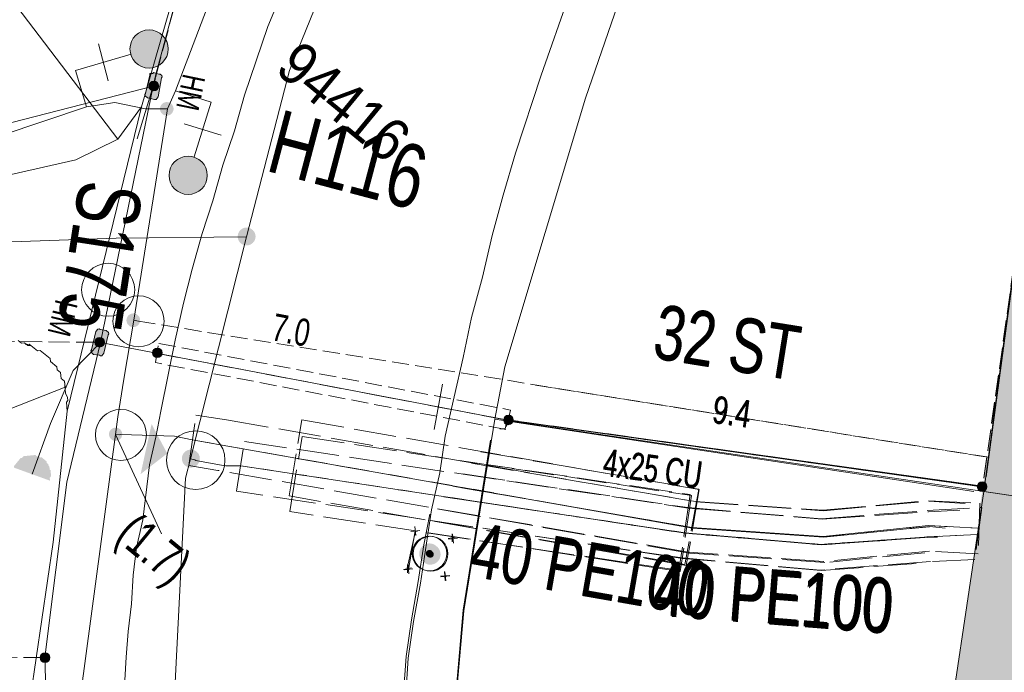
# Model space of a CAD drawing. Header units: metres. Extents: x -740 to 758, y -633 to 854.
# Tile 545 of 656: x 141 to 161, y -347 to -335. Entities that reach past the tile are written whole.
import ezdxf

# ---------------------------------------------------------------- set-up
doc = ezdxf.new("R2010")
doc.units = ezdxf.units.M
doc.header["$MEASUREMENT"] = 0
for name, pattern in [('208_208_208_416', [1.04, 0.208, -0.208, 0.208, -0.416]), ('333_125', [0.4576, 0.3328, -0.1248]), ('333_333', [0.6656, 0.3328, -0.3328]), ('416_125', [0.5408, 0.416, -0.1248]), ('416_416', [0.832, 0.416, -0.416]), ('832_208', [1.04, 0.832, -0.208])]:
    doc.linetypes.add(name, pattern=pattern)
for name, color, linetype in [('Gas.LOVION', 7, 'Continuous'), ('Grundkarte.LOVION', 7, 'Continuous'), ('Grundkarte_Text.LOVION', 7, 'Continuous'), ('Strom.LOVION', 7, 'Continuous'), ('StromBemass.LOVION', 7, 'Continuous'), ('Wasser.LOVION', 7, 'Continuous')]:
    doc.layers.add(name, color=color, linetype=linetype)
doc.styles.add('ERSTELLTER_STIL_1', font='arial.ttf')

msp = doc.modelspace()

# ---------------------------------------------------------------- hatches: boundary and pattern name
at = {"layer": 'Gas.LOVION', "linetype": 'Continuous', "lineweight": 13}
for points in [[(145.959, -338.874), (145.972, -338.857), (145.982, -338.837), (145.991, -338.817), (145.996, -338.796), (145.999, -338.774), (145.999, -338.752), (145.996, -338.73), (145.99, -338.709), (145.982, -338.689), (145.971, -338.669), (145.958, -338.652), (145.943, -338.636), (145.926, -338.622), (145.908, -338.61), (145.888, -338.601), (145.867, -338.594), (145.846, -338.59), (145.824, -338.589), (145.802, -338.59), (145.78, -338.594), (145.759, -338.601), (145.74, -338.611), (145.721, -338.622), (145.704, -338.636), (145.689, -338.653), (145.676, -338.67), (145.666, -338.69), (145.658, -338.71), (145.653, -338.731), (145.65, -338.753), (145.65, -338.775), (145.653, -338.797), (145.658, -338.818), (145.666, -338.838), (145.677, -338.858), (145.69, -338.875), (145.705, -338.891), (145.722, -338.905), (145.741, -338.917), (145.76, -338.926), (145.781, -338.933), (145.803, -338.937), (145.825, -338.938), (145.847, -338.937), (145.868, -338.932), (145.889, -338.926), (145.909, -338.916), (145.927, -338.904), (145.944, -338.89)], [(143.746, -343.421), (144.268, -343.015), (143.961, -342.439)], [(144.867, -343.228), (144.88, -343.21), (144.891, -343.19), (144.899, -343.17), (144.904, -343.148), (144.907, -343.127), (144.907, -343.104), (144.904, -343.083), (144.899, -343.061), (144.89, -343.041), (144.88, -343.021), (144.867, -343.003), (144.851, -342.987), (144.834, -342.973), (144.816, -342.962), (144.796, -342.952), (144.775, -342.945), (144.753, -342.941), (144.731, -342.94), (144.709, -342.942), (144.687, -342.946), (144.666, -342.953), (144.646, -342.962), (144.628, -342.974), (144.611, -342.988), (144.595, -343.004), (144.583, -343.022), (144.572, -343.042), (144.564, -343.062), (144.558, -343.084), (144.556, -343.106), (144.556, -343.128), (144.559, -343.15), (144.564, -343.171), (144.572, -343.191), (144.583, -343.211), (144.596, -343.229), (144.611, -343.245), (144.628, -343.259), (144.647, -343.27), (144.667, -343.28), (144.688, -343.287), (144.71, -343.291), (144.732, -343.292), (144.754, -343.291), (144.776, -343.286), (144.797, -343.279), (144.817, -343.27), (144.835, -343.258), (144.852, -343.244)], [(144.867, -343.228), (144.88, -343.21), (144.891, -343.19), (144.899, -343.17), (144.904, -343.148), (144.907, -343.127), (144.907, -343.104), (144.904, -343.083), (144.899, -343.061), (144.89, -343.041), (144.88, -343.021), (144.867, -343.003), (144.851, -342.987), (144.834, -342.973), (144.816, -342.962), (144.796, -342.952), (144.775, -342.945), (144.753, -342.941), (144.731, -342.94), (144.709, -342.942), (144.687, -342.946), (144.666, -342.953), (144.646, -342.962), (144.628, -342.974), (144.611, -342.988), (144.595, -343.004), (144.583, -343.022), (144.572, -343.042), (144.564, -343.062), (144.558, -343.084), (144.556, -343.106), (144.556, -343.128), (144.559, -343.15), (144.564, -343.171), (144.572, -343.191), (144.583, -343.211), (144.596, -343.229), (144.611, -343.245), (144.628, -343.259), (144.647, -343.27), (144.667, -343.28), (144.688, -343.287), (144.71, -343.291), (144.732, -343.292), (144.754, -343.291), (144.776, -343.286), (144.797, -343.279), (144.817, -343.27), (144.835, -343.258), (144.852, -343.244)], [(160.219, -344.225), (160.099, -344.961), (160.462, -345.044), (160.595, -344.292)]]:
    msp.add_hatch(color=7, dxfattribs=at).paths.add_polyline_path(points)
at = {"layer": 'Grundkarte.LOVION', "linetype": 'Continuous', "lineweight": 18}
for points in [[(161.078, -337.742), (160.277, -343.761), (168.675, -345.009), (169.534, -338.984)], [(161.088, -337.75), (160.317, -343.471), (164.57, -338.296)], [(169.01, -351.153), (170.359, -351.347), (171.186, -350.734), (171.976, -345.514), (169.907, -345.214), (168.675, -345.009), (160.277, -343.761), (159.365, -349.85), (167.763, -351.098), (168.989, -351.244)]]:
    msp.add_hatch(color=9, dxfattribs=at).paths.add_polyline_path(points)
at = {"layer": 'Strom.LOVION', "linetype": 'Continuous', "lineweight": 13}
for points in [[(143.927, -335.601), (143.845, -335.963), (143.832, -335.979), (143.834, -336.009), (143.883, -336.048), (144.019, -336.079), (144.048, -336.076), (144.088, -336.028), (144.154, -335.652), (144.167, -335.636), (144.165, -335.607), (144.132, -335.58), (144.103, -335.583), (143.996, -335.549), (143.983, -335.566), (143.925, -335.571)], [(142.867, -340.625), (142.784, -340.988), (142.771, -341.004), (142.774, -341.033), (142.822, -341.073), (142.942, -341.091), (142.958, -341.104), (142.987, -341.101), (143.027, -341.053), (143.11, -340.69), (143.123, -340.674), (143.12, -340.645), (143.072, -340.605), (142.952, -340.587), (142.936, -340.574), (142.907, -340.577)], [(141.266, -343.294), (141.971, -343.55), (141.965, -343.492), (141.992, -343.46), (141.98, -343.342), (141.964, -343.329), (141.958, -343.271), (141.942, -343.257), (141.939, -343.228), (141.907, -343.202), (141.904, -343.173), (141.808, -343.093), (141.779, -343.096), (141.746, -343.07), (141.717, -343.073), (141.685, -343.046), (141.451, -343.069), (141.424, -343.101), (141.395, -343.104), (141.263, -343.265)], [(160.334, -343.135), (160.184, -344.169), (160.395, -344.208), (160.545, -343.173)]]:
    msp.add_hatch(color=7, dxfattribs=at).paths.add_polyline_path(points)
at = {"layer": 'Strom.LOVION', "linetype": 'Continuous', "lineweight": 18}
for points in [[(149.562, -345.107), (149.577, -345.086), (149.589, -345.064), (149.598, -345.041), (149.604, -345.016), (149.607, -344.991), (149.607, -344.966), (149.604, -344.941), (149.598, -344.917), (149.588, -344.894), (149.576, -344.872), (149.561, -344.851), (149.544, -344.833), (149.525, -344.817), (149.503, -344.804), (149.48, -344.793), (149.457, -344.785), (149.432, -344.781), (149.407, -344.779), (149.382, -344.781), (149.357, -344.786), (149.333, -344.793), (149.31, -344.804), (149.289, -344.818), (149.27, -344.834), (149.253, -344.852), (149.238, -344.873), (149.226, -344.895), (149.217, -344.918), (149.21, -344.943), (149.207, -344.968), (149.207, -344.993), (149.211, -345.018), (149.217, -345.042), (149.226, -345.065), (149.239, -345.087), (149.253, -345.108), (149.271, -345.126), (149.29, -345.142), (149.311, -345.155), (149.334, -345.166), (149.358, -345.174), (149.383, -345.178), (149.408, -345.18), (149.433, -345.178), (149.458, -345.173), (149.482, -345.166), (149.504, -345.155), (149.526, -345.141), (149.545, -345.125)], [(149.562, -345.107), (149.577, -345.086), (149.589, -345.064), (149.598, -345.041), (149.604, -345.016), (149.607, -344.991), (149.607, -344.966), (149.604, -344.941), (149.598, -344.917), (149.588, -344.894), (149.576, -344.872), (149.561, -344.851), (149.544, -344.833), (149.525, -344.817), (149.503, -344.804), (149.48, -344.793), (149.457, -344.785), (149.432, -344.781), (149.407, -344.779), (149.382, -344.781), (149.357, -344.786), (149.333, -344.793), (149.31, -344.804), (149.289, -344.818), (149.27, -344.834), (149.253, -344.852), (149.238, -344.873), (149.226, -344.895), (149.217, -344.918), (149.21, -344.943), (149.207, -344.968), (149.207, -344.993), (149.211, -345.018), (149.217, -345.042), (149.226, -345.065), (149.239, -345.087), (149.253, -345.108), (149.271, -345.126), (149.29, -345.142), (149.311, -345.155), (149.334, -345.166), (149.358, -345.174), (149.383, -345.178), (149.408, -345.18), (149.433, -345.178), (149.458, -345.173), (149.482, -345.166), (149.504, -345.155), (149.526, -345.141), (149.545, -345.125)], [(149.58, -345.123), (149.595, -345.102), (149.607, -345.08), (149.616, -345.056), (149.622, -345.032), (149.625, -345.007), (149.625, -344.982), (149.622, -344.957), (149.615, -344.932), (149.606, -344.909), (149.594, -344.887), (149.579, -344.866), (149.562, -344.848), (149.542, -344.832), (149.521, -344.819), (149.498, -344.808), (149.474, -344.8), (149.449, -344.796), (149.424, -344.794), (149.399, -344.796), (149.374, -344.801), (149.35, -344.808), (149.327, -344.819), (149.306, -344.833), (149.287, -344.849), (149.269, -344.867), (149.255, -344.888), (149.243, -344.91), (149.233, -344.933), (149.227, -344.958), (149.224, -344.983), (149.224, -345.008), (149.227, -345.033), (149.234, -345.058), (149.243, -345.081), (149.255, -345.103), (149.27, -345.124), (149.288, -345.142), (149.307, -345.158), (149.328, -345.171), (149.351, -345.182), (149.375, -345.19), (149.4, -345.194), (149.425, -345.196), (149.45, -345.194), (149.475, -345.189), (149.499, -345.181), (149.522, -345.171), (149.543, -345.157), (149.563, -345.141)], [(149.58, -345.123), (149.595, -345.102), (149.607, -345.08), (149.616, -345.056), (149.622, -345.032), (149.625, -345.007), (149.625, -344.982), (149.622, -344.957), (149.615, -344.932), (149.606, -344.909), (149.594, -344.887), (149.579, -344.866), (149.562, -344.848), (149.542, -344.832), (149.521, -344.819), (149.498, -344.808), (149.474, -344.8), (149.449, -344.796), (149.424, -344.794), (149.399, -344.796), (149.374, -344.801), (149.35, -344.808), (149.327, -344.819), (149.306, -344.833), (149.287, -344.849), (149.269, -344.867), (149.255, -344.888), (149.243, -344.91), (149.233, -344.933), (149.227, -344.958), (149.224, -344.983), (149.224, -345.008), (149.227, -345.033), (149.234, -345.058), (149.243, -345.081), (149.255, -345.103), (149.27, -345.124), (149.288, -345.142), (149.307, -345.158), (149.328, -345.171), (149.351, -345.182), (149.375, -345.19), (149.4, -345.194), (149.425, -345.196), (149.45, -345.194), (149.475, -345.189), (149.499, -345.181), (149.522, -345.171), (149.543, -345.157), (149.563, -345.141)], [(149.463, -345.023), (149.468, -345.016), (149.473, -345.008), (149.476, -345), (149.478, -344.991), (149.479, -344.982), (149.479, -344.973), (149.478, -344.965), (149.476, -344.956), (149.473, -344.948), (149.468, -344.94), (149.463, -344.933), (149.457, -344.926), (149.45, -344.92), (149.442, -344.916), (149.434, -344.912), (149.426, -344.909), (149.417, -344.907), (149.408, -344.907), (149.399, -344.907), (149.39, -344.909), (149.382, -344.912), (149.374, -344.916), (149.366, -344.921), (149.359, -344.926), (149.353, -344.933), (149.348, -344.94), (149.344, -344.948), (149.34, -344.956), (149.338, -344.965), (149.337, -344.974), (149.337, -344.983), (149.338, -344.992), (149.341, -345), (149.344, -345.009), (149.348, -345.016), (149.353, -345.024), (149.36, -345.03), (149.367, -345.036), (149.374, -345.041), (149.382, -345.044), (149.391, -345.047), (149.4, -345.049), (149.408, -345.049), (149.417, -345.049), (149.426, -345.047), (149.435, -345.044), (149.443, -345.04), (149.45, -345.036), (149.457, -345.03)], [(149.463, -345.023), (149.468, -345.016), (149.473, -345.008), (149.476, -345), (149.478, -344.991), (149.479, -344.982), (149.479, -344.973), (149.478, -344.965), (149.476, -344.956), (149.473, -344.948), (149.468, -344.94), (149.463, -344.933), (149.457, -344.926), (149.45, -344.92), (149.442, -344.916), (149.434, -344.912), (149.426, -344.909), (149.417, -344.907), (149.408, -344.907), (149.399, -344.907), (149.39, -344.909), (149.382, -344.912), (149.374, -344.916), (149.366, -344.921), (149.359, -344.926), (149.353, -344.933), (149.348, -344.94), (149.344, -344.948), (149.34, -344.956), (149.338, -344.965), (149.337, -344.974), (149.337, -344.983), (149.338, -344.992), (149.341, -345), (149.344, -345.009), (149.348, -345.016), (149.353, -345.024), (149.36, -345.03), (149.367, -345.036), (149.374, -345.041), (149.382, -345.044), (149.391, -345.047), (149.4, -345.049), (149.408, -345.049), (149.417, -345.049), (149.426, -345.047), (149.435, -345.044), (149.443, -345.04), (149.45, -345.036), (149.457, -345.03)], [(149.477, -345.034), (149.482, -345.028), (149.486, -345.02), (149.489, -345.012), (149.491, -345.004), (149.492, -344.996), (149.492, -344.988), (149.491, -344.979), (149.489, -344.971), (149.485, -344.963), (149.481, -344.956), (149.476, -344.949), (149.471, -344.943), (149.464, -344.938), (149.457, -344.933), (149.45, -344.93), (149.442, -344.927), (149.433, -344.926), (149.425, -344.925), (149.416, -344.926), (149.408, -344.927), (149.4, -344.93), (149.393, -344.934), (149.386, -344.938), (149.379, -344.943), (149.373, -344.95), (149.369, -344.956), (149.365, -344.964), (149.361, -344.972), (149.359, -344.98), (149.358, -344.988), (149.358, -344.996), (149.359, -345.005), (149.362, -345.013), (149.365, -345.021), (149.369, -345.028), (149.374, -345.035), (149.379, -345.041), (149.386, -345.046), (149.393, -345.051), (149.401, -345.054), (149.409, -345.057), (149.417, -345.058), (149.425, -345.059), (149.434, -345.058), (149.442, -345.057), (149.45, -345.054), (149.457, -345.051), (149.465, -345.046), (149.471, -345.041)], [(149.477, -345.034), (149.482, -345.028), (149.486, -345.02), (149.489, -345.012), (149.491, -345.004), (149.492, -344.996), (149.492, -344.988), (149.491, -344.979), (149.489, -344.971), (149.485, -344.963), (149.481, -344.956), (149.476, -344.949), (149.471, -344.943), (149.464, -344.938), (149.457, -344.933), (149.45, -344.93), (149.442, -344.927), (149.433, -344.926), (149.425, -344.925), (149.416, -344.926), (149.408, -344.927), (149.4, -344.93), (149.393, -344.934), (149.386, -344.938), (149.379, -344.943), (149.373, -344.95), (149.369, -344.956), (149.365, -344.964), (149.361, -344.972), (149.359, -344.98), (149.358, -344.988), (149.358, -344.996), (149.359, -345.005), (149.362, -345.013), (149.365, -345.021), (149.369, -345.028), (149.374, -345.035), (149.379, -345.041), (149.386, -345.046), (149.393, -345.051), (149.401, -345.054), (149.409, -345.057), (149.417, -345.058), (149.425, -345.059), (149.434, -345.058), (149.442, -345.057), (149.45, -345.054), (149.457, -345.051), (149.465, -345.046), (149.471, -345.041)]]:
    msp.add_hatch(color=150, dxfattribs=at).paths.add_polyline_path(points)
at = {"layer": 'StromBemass.LOVION', "linetype": 'Continuous', "lineweight": 13}
for points in [[(144.079, -335.877), (144.086, -335.867), (144.092, -335.857), (144.096, -335.845), (144.099, -335.834), (144.1, -335.822), (144.1, -335.81), (144.099, -335.798), (144.096, -335.786), (144.091, -335.775), (144.086, -335.765), (144.078, -335.755), (144.07, -335.746), (144.061, -335.739), (144.051, -335.732), (144.04, -335.727), (144.028, -335.723), (144.017, -335.721), (144.005, -335.721), (143.993, -335.721), (143.981, -335.724), (143.969, -335.727), (143.959, -335.733), (143.948, -335.739), (143.939, -335.747), (143.931, -335.755), (143.924, -335.765), (143.918, -335.776), (143.914, -335.787), (143.911, -335.799), (143.909, -335.811), (143.909, -335.823), (143.911, -335.834), (143.914, -335.846), (143.918, -335.857), (143.924, -335.868), (143.931, -335.877), (143.94, -335.886), (143.949, -335.894), (143.959, -335.9), (143.97, -335.905), (143.981, -335.909), (143.993, -335.911), (144.005, -335.912), (144.017, -335.911), (144.029, -335.909), (144.04, -335.905), (144.051, -335.9), (144.061, -335.893), (144.071, -335.886)], [(143.018, -340.896), (143.025, -340.886), (143.031, -340.875), (143.036, -340.864), (143.038, -340.853), (143.04, -340.841), (143.04, -340.829), (143.038, -340.817), (143.035, -340.806), (143.031, -340.794), (143.025, -340.784), (143.018, -340.774), (143.01, -340.766), (143.001, -340.758), (142.991, -340.752), (142.98, -340.747), (142.968, -340.743), (142.957, -340.741), (142.945, -340.74), (142.933, -340.741), (142.921, -340.743), (142.91, -340.747), (142.899, -340.752), (142.889, -340.758), (142.88, -340.766), (142.872, -340.775), (142.865, -340.785), (142.859, -340.795), (142.855, -340.806), (142.852, -340.818), (142.85, -340.83), (142.85, -340.841), (142.852, -340.853), (142.855, -340.865), (142.859, -340.876), (142.865, -340.886), (142.872, -340.896), (142.88, -340.905), (142.889, -340.912), (142.9, -340.919), (142.91, -340.924), (142.922, -340.927), (142.933, -340.929), (142.945, -340.93), (142.957, -340.929), (142.969, -340.927), (142.98, -340.923), (142.991, -340.918), (143.001, -340.912), (143.01, -340.904)], [(144.147, -341.104), (144.154, -341.094), (144.16, -341.084), (144.164, -341.073), (144.167, -341.061), (144.169, -341.05), (144.169, -341.038), (144.167, -341.026), (144.164, -341.015), (144.16, -341.004), (144.154, -340.994), (144.147, -340.984), (144.139, -340.976), (144.13, -340.968), (144.12, -340.962), (144.109, -340.957), (144.098, -340.953), (144.087, -340.951), (144.075, -340.951), (144.063, -340.951), (144.051, -340.954), (144.04, -340.957), (144.03, -340.962), (144.02, -340.969), (144.011, -340.976), (144.003, -340.985), (143.996, -340.994), (143.99, -341.005), (143.986, -341.016), (143.983, -341.027), (143.982, -341.039), (143.982, -341.05), (143.983, -341.062), (143.986, -341.073), (143.99, -341.084), (143.996, -341.095), (144.003, -341.104), (144.011, -341.113), (144.02, -341.12), (144.03, -341.126), (144.041, -341.131), (144.052, -341.135), (144.064, -341.137), (144.075, -341.138), (144.087, -341.137), (144.099, -341.135), (144.11, -341.131), (144.12, -341.126), (144.13, -341.12), (144.139, -341.112)], [(151.028, -342.418), (151.035, -342.408), (151.041, -342.398), (151.045, -342.387), (151.048, -342.376), (151.049, -342.364), (151.049, -342.353), (151.048, -342.341), (151.045, -342.33), (151.041, -342.319), (151.035, -342.309), (151.028, -342.299), (151.02, -342.291), (151.011, -342.283), (151.001, -342.277), (150.991, -342.272), (150.98, -342.269), (150.968, -342.267), (150.956, -342.266), (150.945, -342.267), (150.933, -342.269), (150.922, -342.272), (150.912, -342.277), (150.902, -342.284), (150.893, -342.291), (150.885, -342.3), (150.878, -342.309), (150.872, -342.319), (150.868, -342.33), (150.865, -342.342), (150.864, -342.353), (150.864, -342.365), (150.865, -342.376), (150.868, -342.388), (150.873, -342.399), (150.878, -342.409), (150.885, -342.418), (150.893, -342.427), (150.902, -342.434), (150.912, -342.44), (150.923, -342.445), (150.934, -342.449), (150.945, -342.451), (150.957, -342.452), (150.969, -342.451), (150.98, -342.449), (150.991, -342.445), (151.002, -342.44), (151.012, -342.434), (151.021, -342.426)], [(151.03, -342.417), (151.037, -342.407), (151.043, -342.397), (151.047, -342.386), (151.05, -342.375), (151.051, -342.363), (151.051, -342.352), (151.05, -342.34), (151.047, -342.329), (151.042, -342.318), (151.037, -342.308), (151.03, -342.298), (151.022, -342.29), (151.013, -342.283), (151.003, -342.276), (150.993, -342.271), (150.981, -342.268), (150.97, -342.266), (150.958, -342.265), (150.947, -342.266), (150.935, -342.268), (150.924, -342.272), (150.914, -342.277), (150.904, -342.283), (150.895, -342.29), (150.887, -342.299), (150.88, -342.308), (150.875, -342.319), (150.87, -342.329), (150.868, -342.341), (150.866, -342.352), (150.866, -342.364), (150.868, -342.375), (150.871, -342.387), (150.875, -342.397), (150.881, -342.408), (150.887, -342.417), (150.895, -342.426), (150.904, -342.433), (150.914, -342.439), (150.925, -342.444), (150.936, -342.448), (150.947, -342.45), (150.959, -342.45), (150.971, -342.45), (150.982, -342.447), (150.993, -342.444), (151.004, -342.439), (151.013, -342.433), (151.022, -342.425)], [(151.037, -342.359), (151.034, -342.33), (151.002, -342.303), (150.999, -342.274), (150.88, -342.419), (150.913, -342.445), (150.971, -342.44)], [(150.88, -342.419), (150.913, -342.445), (150.971, -342.44), (151.037, -342.359), (151.034, -342.33), (151.002, -342.303), (150.999, -342.274)], [(160.311, -343.725), (160.317, -343.715), (160.323, -343.705), (160.327, -343.694), (160.33, -343.683), (160.331, -343.671), (160.331, -343.66), (160.33, -343.648), (160.327, -343.637), (160.323, -343.626), (160.317, -343.616), (160.31, -343.607), (160.302, -343.598), (160.293, -343.591), (160.283, -343.585), (160.273, -343.58), (160.262, -343.576), (160.25, -343.574), (160.239, -343.573), (160.227, -343.574), (160.216, -343.576), (160.205, -343.58), (160.194, -343.585), (160.184, -343.591), (160.175, -343.599), (160.167, -343.607), (160.161, -343.617), (160.155, -343.627), (160.151, -343.638), (160.148, -343.649), (160.147, -343.66), (160.147, -343.672), (160.148, -343.684), (160.151, -343.695), (160.155, -343.706), (160.161, -343.716), (160.168, -343.725), (160.176, -343.734), (160.185, -343.741), (160.195, -343.747), (160.205, -343.752), (160.216, -343.756), (160.228, -343.758), (160.239, -343.759), (160.251, -343.758), (160.262, -343.756), (160.273, -343.752), (160.284, -343.747), (160.294, -343.741), (160.303, -343.733)], [(160.314, -343.726), (160.321, -343.716), (160.327, -343.706), (160.331, -343.695), (160.334, -343.684), (160.335, -343.673), (160.335, -343.661), (160.334, -343.649), (160.331, -343.638), (160.326, -343.627), (160.321, -343.617), (160.314, -343.608), (160.306, -343.599), (160.297, -343.592), (160.287, -343.585), (160.276, -343.581), (160.265, -343.577), (160.254, -343.575), (160.242, -343.574), (160.231, -343.575), (160.219, -343.577), (160.208, -343.581), (160.198, -343.586), (160.188, -343.592), (160.179, -343.6), (160.171, -343.608), (160.164, -343.617), (160.158, -343.628), (160.154, -343.639), (160.151, -343.65), (160.15, -343.661), (160.15, -343.673), (160.151, -343.685), (160.154, -343.696), (160.159, -343.707), (160.164, -343.717), (160.171, -343.726), (160.179, -343.735), (160.188, -343.742), (160.198, -343.748), (160.209, -343.753), (160.22, -343.757), (160.231, -343.759), (160.243, -343.76), (160.254, -343.759), (160.266, -343.757), (160.277, -343.753), (160.287, -343.748), (160.297, -343.742), (160.306, -343.734)], [(141.946, -347.078), (141.953, -347.068), (141.958, -347.058), (141.963, -347.047), (141.966, -347.035), (141.967, -347.023), (141.967, -347.012), (141.966, -347), (141.963, -346.988), (141.958, -346.977), (141.952, -346.967), (141.945, -346.957), (141.937, -346.949), (141.928, -346.941), (141.918, -346.935), (141.907, -346.93), (141.896, -346.926), (141.884, -346.924), (141.873, -346.923), (141.861, -346.924), (141.849, -346.926), (141.838, -346.93), (141.827, -346.935), (141.817, -346.942), (141.808, -346.949), (141.8, -346.958), (141.793, -346.967), (141.787, -346.978), (141.783, -346.989), (141.78, -347), (141.779, -347.012), (141.779, -347.024), (141.78, -347.036), (141.783, -347.047), (141.788, -347.058), (141.793, -347.069), (141.8, -347.078), (141.808, -347.087), (141.818, -347.094), (141.828, -347.101), (141.838, -347.106), (141.85, -347.109), (141.861, -347.112), (141.873, -347.112), (141.885, -347.112), (141.897, -347.109), (141.908, -347.106), (141.919, -347.1), (141.929, -347.094), (141.938, -347.086)]]:
    msp.add_hatch(color=7, dxfattribs=at).paths.add_polyline_path(points)
at = {"layer": 'Wasser.LOVION', "linetype": 'Continuous', "lineweight": 13}
for points in [[(144.203, -335.326), (144.23, -335.288), (144.253, -335.246), (144.27, -335.203), (144.281, -335.157), (144.287, -335.11), (144.287, -335.063), (144.281, -335.017), (144.269, -334.971), (144.252, -334.927), (144.229, -334.886), (144.201, -334.848), (144.169, -334.814), (144.132, -334.784), (144.093, -334.759), (144.05, -334.739), (144.005, -334.725), (143.959, -334.716), (143.912, -334.713), (143.865, -334.716), (143.819, -334.725), (143.774, -334.74), (143.732, -334.76), (143.692, -334.785), (143.656, -334.816), (143.624, -334.85), (143.596, -334.888), (143.573, -334.929), (143.556, -334.973), (143.545, -335.019), (143.539, -335.066), (143.539, -335.113), (143.545, -335.159), (143.557, -335.205), (143.575, -335.249), (143.597, -335.29), (143.625, -335.328), (143.657, -335.362), (143.694, -335.392), (143.734, -335.417), (143.776, -335.437), (143.821, -335.451), (143.867, -335.46), (143.914, -335.463), (143.961, -335.46), (144.007, -335.451), (144.052, -335.436), (144.095, -335.416), (144.134, -335.39), (144.171, -335.36)], [(144.362, -336.346), (144.371, -336.333), (144.379, -336.318), (144.386, -336.302), (144.39, -336.286), (144.392, -336.27), (144.392, -336.253), (144.389, -336.237), (144.385, -336.22), (144.379, -336.205), (144.371, -336.19), (144.361, -336.177), (144.35, -336.165), (144.337, -336.154), (144.323, -336.145), (144.308, -336.138), (144.292, -336.133), (144.275, -336.13), (144.259, -336.129), (144.242, -336.13), (144.226, -336.133), (144.21, -336.139), (144.195, -336.146), (144.181, -336.155), (144.168, -336.165), (144.157, -336.178), (144.147, -336.191), (144.139, -336.206), (144.133, -336.221), (144.129, -336.237), (144.127, -336.254), (144.127, -336.271), (144.129, -336.287), (144.133, -336.303), (144.139, -336.319), (144.148, -336.333), (144.157, -336.347), (144.169, -336.359), (144.182, -336.369), (144.196, -336.378), (144.211, -336.385), (144.227, -336.39), (144.243, -336.393), (144.26, -336.394), (144.276, -336.393), (144.293, -336.39), (144.308, -336.385), (144.324, -336.378), (144.338, -336.369), (144.35, -336.358)], [(144.968, -337.803), (144.996, -337.765), (145.018, -337.724), (145.035, -337.68), (145.047, -337.634), (145.053, -337.587), (145.053, -337.54), (145.047, -337.493), (145.035, -337.448), (145.017, -337.404), (144.994, -337.363), (144.966, -337.325), (144.934, -337.29), (144.898, -337.26), (144.858, -337.235), (144.815, -337.215), (144.77, -337.201), (144.724, -337.192), (144.677, -337.189), (144.63, -337.193), (144.584, -337.202), (144.539, -337.216), (144.496, -337.236), (144.456, -337.262), (144.42, -337.292), (144.388, -337.326), (144.36, -337.365), (144.338, -337.406), (144.321, -337.45), (144.309, -337.496), (144.303, -337.542), (144.303, -337.59), (144.31, -337.636), (144.321, -337.682), (144.339, -337.726), (144.362, -337.767), (144.39, -337.805), (144.422, -337.839), (144.458, -337.869), (144.498, -337.894), (144.541, -337.914), (144.586, -337.929), (144.632, -337.937), (144.679, -337.94), (144.726, -337.937), (144.773, -337.928), (144.817, -337.913), (144.86, -337.893), (144.9, -337.868), (144.936, -337.838)], [(143.707, -340.491), (143.716, -340.477), (143.724, -340.463), (143.731, -340.447), (143.735, -340.431), (143.737, -340.414), (143.737, -340.397), (143.735, -340.381), (143.73, -340.364), (143.724, -340.349), (143.716, -340.334), (143.706, -340.32), (143.694, -340.308), (143.681, -340.297), (143.667, -340.289), (143.652, -340.281), (143.636, -340.276), (143.619, -340.273), (143.603, -340.272), (143.586, -340.273), (143.569, -340.276), (143.553, -340.282), (143.538, -340.289), (143.524, -340.298), (143.511, -340.309), (143.5, -340.321), (143.49, -340.335), (143.482, -340.349), (143.476, -340.365), (143.471, -340.381), (143.469, -340.398), (143.469, -340.415), (143.472, -340.432), (143.476, -340.448), (143.482, -340.464), (143.49, -340.478), (143.5, -340.492), (143.512, -340.504), (143.525, -340.515), (143.539, -340.524), (143.554, -340.531), (143.57, -340.536), (143.587, -340.539), (143.604, -340.54), (143.62, -340.539), (143.637, -340.536), (143.653, -340.53), (143.668, -340.523), (143.682, -340.514), (143.695, -340.503)], [(143.707, -340.491), (143.716, -340.477), (143.724, -340.463), (143.731, -340.447), (143.735, -340.431), (143.737, -340.414), (143.737, -340.397), (143.735, -340.381), (143.73, -340.364), (143.724, -340.349), (143.716, -340.334), (143.706, -340.32), (143.694, -340.308), (143.681, -340.297), (143.667, -340.289), (143.652, -340.281), (143.636, -340.276), (143.619, -340.273), (143.603, -340.272), (143.586, -340.273), (143.569, -340.276), (143.553, -340.282), (143.538, -340.289), (143.524, -340.298), (143.511, -340.309), (143.5, -340.321), (143.49, -340.335), (143.482, -340.349), (143.476, -340.365), (143.471, -340.381), (143.469, -340.398), (143.469, -340.415), (143.472, -340.432), (143.476, -340.448), (143.482, -340.464), (143.49, -340.478), (143.5, -340.492), (143.512, -340.504), (143.525, -340.515), (143.539, -340.524), (143.554, -340.531), (143.57, -340.536), (143.587, -340.539), (143.604, -340.54), (143.62, -340.539), (143.637, -340.536), (143.653, -340.53), (143.668, -340.523), (143.682, -340.514), (143.695, -340.503)], [(143.357, -342.722), (143.367, -342.709), (143.374, -342.694), (143.38, -342.679), (143.384, -342.663), (143.386, -342.647), (143.386, -342.631), (143.384, -342.615), (143.38, -342.599), (143.374, -342.584), (143.366, -342.569), (143.356, -342.556), (143.345, -342.544), (143.333, -342.534), (143.319, -342.525), (143.304, -342.519), (143.289, -342.514), (143.273, -342.511), (143.256, -342.51), (143.24, -342.511), (143.224, -342.514), (143.209, -342.519), (143.194, -342.526), (143.18, -342.535), (143.168, -342.545), (143.156, -342.557), (143.147, -342.57), (143.139, -342.585), (143.133, -342.6), (143.129, -342.615), (143.127, -342.632), (143.127, -342.648), (143.129, -342.664), (143.133, -342.68), (143.139, -342.695), (143.147, -342.709), (143.157, -342.722), (143.168, -342.734), (143.181, -342.745), (143.195, -342.753), (143.209, -342.76), (143.225, -342.765), (143.241, -342.768), (143.257, -342.769), (143.273, -342.768), (143.289, -342.765), (143.305, -342.76), (143.32, -342.753), (143.333, -342.744), (143.346, -342.734)], [(143.357, -342.722), (143.367, -342.709), (143.374, -342.694), (143.38, -342.679), (143.384, -342.663), (143.386, -342.647), (143.386, -342.631), (143.384, -342.615), (143.38, -342.599), (143.374, -342.584), (143.366, -342.569), (143.356, -342.556), (143.345, -342.544), (143.333, -342.534), (143.319, -342.525), (143.304, -342.519), (143.289, -342.514), (143.273, -342.511), (143.256, -342.51), (143.24, -342.511), (143.224, -342.514), (143.209, -342.519), (143.194, -342.526), (143.18, -342.535), (143.168, -342.545), (143.156, -342.557), (143.147, -342.57), (143.139, -342.585), (143.133, -342.6), (143.129, -342.615), (143.127, -342.632), (143.127, -342.648), (143.129, -342.664), (143.133, -342.68), (143.139, -342.695), (143.147, -342.709), (143.157, -342.722), (143.168, -342.734), (143.181, -342.745), (143.195, -342.753), (143.209, -342.76), (143.225, -342.765), (143.241, -342.768), (143.257, -342.769), (143.273, -342.768), (143.289, -342.765), (143.305, -342.76), (143.32, -342.753), (143.333, -342.744), (143.346, -342.734)], [(160.441, -342.711), (160.321, -343.447), (160.697, -343.513), (160.801, -342.764)], [(160.451, -342.719), (160.33, -343.455), (160.347, -343.468), (160.796, -342.922), (160.827, -342.785)], [(160.253, -344.118), (160.104, -344.857), (160.48, -344.924), (160.613, -344.172)]]:
    msp.add_hatch(color=7, dxfattribs=at).paths.add_polyline_path(points)

# ---------------------------------------------------------------- linework, layer by layer
at = {"layer": 'Gas.LOVION', "color": 5, "linetype": 'Continuous', "lineweight": 18}
for points in [[(145.819, -338.77), (146.667, -335.51), (149.394, -328.785), (152.024, -323.947), (152.233, -323.661), (157.446, -316.826), (166.226, -308.534), (169.026, -306.339), (170.153, -305.623), (173.518, -303.462), (178.714, -299.924), (179.318, -298.698), (180.658, -297.887), (181.304, -298.149), (191.957, -292.984), (192.501, -292.813), (204.694, -288.887), (205.276, -288.8)], [(145.093, -362.028), (144.273, -351.231), (144.224, -351.029), (144.252, -350.864), (144.626, -343.498), (144.722, -343.119), (145.819, -338.77), (143.265, -338.798), (141.217, -338.865), (137.263, -339.681), (130.032, -341.599), (128.532, -341.982), (125.681, -342.601), (118.485, -344.871), (115.32, -345.905), (114.334, -346.252), (114.188, -346.267)], [(144.722, -343.119), (144.812, -343.139), (144.828, -343.153), (145.295, -343.24), (145.415, -343.258), (145.711, -343.258), (154.426, -344.579), (157.093, -344.806), (159.207, -344.658), (159.369, -344.657)], [(149.692, -343.865), (154.416, -344.571), (157.083, -344.798), (159.197, -344.65), (160.153, -344.601)]]:
    msp.add_lwpolyline(points, dxfattribs=at)
at = {"layer": 'Gas.LOVION', "color": 7, "linetype": '832_208', "lineweight": 13}
msp.add_lwpolyline([(146.911, -342.683), (154.546, -343.843), (154.322, -345.328), (146.67, -344.155)], close=True, dxfattribs=at)
for points in [[(158.947, -345.171), (157.083, -345.309), (154.371, -345.072), (145.626, -343.754), (145.782, -342.779), (154.481, -344.086), (157.103, -344.302), (159.187, -344.158), (159.805, -344.127)], [(150.247, -343.19), (154.52, -343.822), (154.296, -345.306), (149.137, -344.54)], [(150.062, -343.415), (154.471, -344.078), (157.093, -344.294), (159.161, -344.136), (160.234, -344.076), (160.097, -345.094), (159.229, -345.134), (157.073, -345.301), (154.361, -345.064), (149.322, -344.315)]]:
    msp.add_lwpolyline(points, dxfattribs=at)
at = {"layer": 'Gas.LOVION', "color": 252, "linetype": '208_208_208_416', "lineweight": 18}
for points in [[(145.711, -343.258), (154.426, -344.579), (157.093, -344.806), (159.207, -344.658), (159.369, -344.657)], [(146.79, -343.419), (154.426, -344.579)], [(154.416, -344.571), (149.692, -343.865), (154.416, -344.571), (157.083, -344.798), (159.197, -344.65), (160.153, -344.601)]]:
    msp.add_lwpolyline(points, dxfattribs=at)
at = {"layer": 'Gas.LOVION', "color": 7, "linetype": 'Continuous', "lineweight": 13}
msp.add_circle((144.826, -343.146), 0.574, dxfattribs=at)
at = {"layer": 'Grundkarte.LOVION', "color": 8, "linetype": 'Continuous', "lineweight": 18}
for points in [[(117.016, -302.336), (143.297, -336.859), (142.479, -337.264), (139.443, -337.945)], [(144.693, -332.999), (143.767, -336.222), (143.297, -336.859), (117.016, -302.336)], [(148.942, -347.745), (148.991, -347.031), (149.098, -346.311), (149.231, -345.56), (149.445, -344.12), (149.611, -343.394), (149.718, -342.675), (150.069, -341.133), (150.229, -340.349), (150.447, -339.559), (150.634, -338.743), (150.852, -337.953), (151.097, -337.131), (151.598, -335.604), (152.151, -334.013), (152.769, -332.475), (153.037, -331.887), (153.625, -330.648), (153.893, -330.06), (155.198, -327.686), (156.273, -325.985)], [(156.774, -326.882), (156.342, -327.604), (154.815, -330.117), (153.482, -333.115), (152.469, -336.051), (150.885, -341.319), (150.69, -342.343), (150.082, -346.097), (149.815, -349.108), (149.722, -352.694), (149.91, -356.133)], [(156.774, -326.882), (156.342, -327.604), (154.815, -330.117), (153.482, -333.115), (152.469, -336.051), (150.885, -341.319), (150.69, -342.343), (150.082, -346.097), (149.815, -349.108), (149.722, -352.694), (149.91, -356.133)], [(142.567, -365.068), (141.737, -356.578), (141.549, -353.138), (141.587, -347.785), (142.03, -344.756), (142.31, -342.187), (143.767, -336.222), (144.693, -332.999), (144.787, -332.753), (144.875, -332.449), (144.996, -332.171), (145.058, -331.899), (145.299, -331.343), (145.388, -331.039), (145.482, -330.793), (145.723, -330.238), (145.812, -329.934), (145.932, -329.656), (146.027, -329.41), (146.509, -328.299), (146.603, -328.053), (146.756, -327.802), (146.85, -327.556), (147.024, -327.214)], [(160.08, -343.76), (150.69, -342.343), (150.885, -341.319), (152.469, -336.051), (153.482, -333.115), (154.815, -330.117), (168.162, -333.926)], [(159.821, -331.54), (172.101, -335.009), (178.82, -336.924), (191.714, -340.628), (191.413, -345.712), (191.202, -348.392), (171.976, -345.514), (169.907, -345.214), (168.675, -345.009), (150.92, -342.371)], [(141.587, -347.785), (142.03, -344.756), (142.31, -342.187), (143.767, -336.222), (144.693, -332.999)], [(143.395, -348.14), (143.462, -347.01), (143.501, -346.504), (143.567, -345.966), (143.6, -345.401), (143.666, -344.862), (143.79, -344.318), (143.921, -343.241), (144.045, -342.697), (144.143, -342.185), (144.421, -340.798), (144.586, -340.073), (144.758, -339.406), (144.955, -338.707), (145.159, -338.066), (145.356, -337.367), (145.586, -336.694), (145.784, -335.995), (146.243, -334.65), (146.505, -334.004)], [(139.443, -337.945), (142.479, -337.264), (143.297, -336.859), (143.767, -336.222), (142.31, -342.187), (142.293, -342.011), (142.32, -341.979), (142.314, -341.921), (142.276, -341.836), (142.253, -341.602), (142.189, -341.549), (142.177, -341.432), (142.113, -341.379), (142.107, -341.32), (141.979, -341.215), (141.973, -341.156), (141.78, -340.998), (141.722, -341.003), (141.561, -340.871), (141.503, -340.877), (141.47, -340.85), (141.412, -340.856), (141.348, -340.803)], [(160.317, -343.471), (161.088, -337.75), (164.57, -338.296)], [(141.348, -340.803), (141.412, -340.856), (141.47, -340.85), (141.535, -340.903), (141.593, -340.898), (141.722, -341.003), (141.78, -340.998), (141.973, -341.156), (141.979, -341.215), (142.107, -341.32), (142.113, -341.379), (142.177, -341.432), (142.189, -341.549), (142.253, -341.602), (142.276, -341.836), (142.314, -341.921), (142.32, -341.979), (142.293, -342.011), (142.31, -342.187), (142.03, -344.756), (141.587, -347.785)], [(150.92, -342.371), (168.675, -345.009), (169.907, -345.214), (171.976, -345.514), (191.202, -348.392), (190.937, -353.236), (190.64, -358.053), (167.763, -355.029), (149.68, -352.659), (149.805, -349.1), (150.072, -346.089), (150.603, -342.756), (150.072, -346.089), (149.805, -349.1), (149.68, -352.659), (150.014, -357.887), (150.593, -363.21), (151.704, -373.062), (151.932, -374.488), (153.58, -384.996), (155.927, -395.702), (157.157, -401.02)], [(152.42, -353.08), (149.722, -352.694), (149.815, -349.108), (150.082, -346.097), (150.69, -342.343), (160.08, -343.76)], [(150.603, -342.756), (150.072, -346.089), (149.805, -349.1), (149.68, -352.659), (150.014, -357.887), (150.593, -363.21), (151.704, -373.062), (151.932, -374.488), (153.58, -384.996), (155.927, -395.702), (157.157, -401.02), (158.828, -406.325), (162.515, -417.432), (163.265, -419.664), (165.073, -423.95), (166.675, -427.636)], [(148.9, -347.711), (148.949, -346.997), (149.056, -346.277), (149.189, -345.525), (149.296, -344.805), (149.414, -344.203)]]:
    msp.add_lwpolyline(points, dxfattribs=at)
at = {"layer": 'Grundkarte.LOVION', "color": 253, "linetype": 'Continuous', "lineweight": 18}
for points in [[(149.91, -356.133), (149.722, -352.694), (149.815, -349.108), (150.082, -346.097), (150.69, -342.343), (150.885, -341.319), (152.469, -336.051), (153.482, -333.115), (154.815, -330.117), (156.342, -327.604), (156.774, -326.882)], [(147.024, -327.214), (146.85, -327.556), (146.756, -327.802), (146.603, -328.053), (146.509, -328.299), (146.027, -329.41), (145.932, -329.656), (145.812, -329.934), (145.723, -330.238), (145.482, -330.793), (145.388, -331.039), (145.299, -331.343), (145.058, -331.899), (144.996, -332.171), (144.875, -332.449), (144.787, -332.753), (144.693, -332.999), (143.767, -336.222), (143.297, -336.859), (142.479, -337.264), (139.443, -337.945), (128.886, -340.308), (123.133, -341.934)], [(139.443, -337.945), (142.479, -337.264), (143.297, -336.859), (143.767, -336.222), (142.31, -342.187), (142.293, -342.011), (142.32, -341.979), (142.314, -341.921), (142.276, -341.836), (142.253, -341.602), (142.189, -341.549), (142.177, -341.432), (142.113, -341.379), (142.107, -341.32), (141.979, -341.215), (141.973, -341.156), (141.78, -340.998), (141.722, -341.003), (141.561, -340.871), (141.503, -340.877), (141.47, -340.85), (141.412, -340.856), (141.348, -340.803)], [(141.348, -340.803), (141.412, -340.856), (141.47, -340.85), (141.535, -340.903), (141.593, -340.898), (141.722, -341.003), (141.78, -340.998), (141.973, -341.156), (141.979, -341.215), (142.107, -341.32), (142.113, -341.379), (142.177, -341.432), (142.189, -341.549), (142.253, -341.602), (142.276, -341.836), (142.314, -341.921), (142.32, -341.979), (142.293, -342.011), (142.31, -342.187), (142.03, -344.756), (141.587, -347.785)], [(166.675, -427.636), (165.073, -423.95), (163.265, -419.664), (162.515, -417.432), (158.828, -406.325), (157.157, -401.02), (155.927, -395.702), (153.58, -384.996), (151.932, -374.488), (151.704, -373.062), (150.593, -363.21), (150.014, -357.887), (149.68, -352.659), (149.805, -349.1), (150.072, -346.089), (150.603, -342.756)]]:
    msp.add_lwpolyline(points, dxfattribs=at)
at = {"layer": 'Grundkarte.LOVION', "color": 8, "linetype": 'Continuous', "lineweight": 18}
for points in [[(161.078, -337.742), (169.534, -338.984), (168.675, -345.009), (160.277, -343.761)], [(169.01, -351.153), (168.989, -351.244), (167.763, -351.098), (159.365, -349.85), (160.277, -343.761), (168.675, -345.009), (169.907, -345.214), (171.976, -345.514), (171.186, -350.734), (170.359, -351.347)]]:
    msp.add_lwpolyline(points, close=True, dxfattribs=at)
at = {"layer": 'Grundkarte.LOVION', "color": 7, "linetype": 'Continuous', "lineweight": 13}
msp.add_lwpolyline([(141.348, -340.803), (141.412, -340.856), (141.47, -340.85), (141.535, -340.903), (141.593, -340.898), (141.722, -341.003), (141.78, -340.998), (141.973, -341.156), (141.979, -341.215), (142.107, -341.32), (142.113, -341.379), (142.177, -341.432), (142.189, -341.549), (142.253, -341.602), (142.265, -341.719), (136.458, -344.001)], dxfattribs=at)
msp.add_circle((143.11, -339.808), 0.52, dxfattribs=at)
at = {"layer": 'Strom.LOVION', "color": 150, "linetype": 'Continuous', "lineweight": 18}
for points in [[(142.155, -356.921), (142.019, -351.747), (141.867, -347.018), (142.299, -343.577), (142.962, -340.838), (143.993, -335.816), (144.045, -335.589), (145.258, -331.067), (147.791, -324.479), (149.1, -322.297), (152.765, -318.067), (156.801, -313.549), (160.248, -310.567), (161.686, -309.407), (166.335, -305.716), (172.381, -301.046), (173.995, -299.869)], [(141.618, -343.422), (141.979, -342.426), (142.425, -341.393), (142.962, -340.838)]]:
    msp.add_lwpolyline(points, dxfattribs=at)
at = {"layer": 'Strom.LOVION', "color": 7, "linetype": 'Continuous', "lineweight": 13}
for points in [[(143.927, -335.601), (143.925, -335.571), (143.983, -335.566), (143.996, -335.549), (144.103, -335.583), (144.132, -335.58), (144.165, -335.607), (144.167, -335.636), (144.154, -335.652), (144.088, -336.028), (144.048, -336.076), (144.019, -336.079), (143.883, -336.048), (143.834, -336.009), (143.832, -335.979), (143.845, -335.963)], [(142.867, -340.625), (142.907, -340.577), (142.936, -340.574), (142.952, -340.587), (143.072, -340.605), (143.12, -340.645), (143.123, -340.674), (143.11, -340.69), (143.027, -341.053), (142.987, -341.101), (142.958, -341.104), (142.942, -341.091), (142.822, -341.073), (142.774, -341.033), (142.771, -341.004), (142.784, -340.988)]]:
    msp.add_lwpolyline(points, close=True, dxfattribs=at)
at = {"layer": 'Strom.LOVION', "color": 5, "linetype": 'Continuous', "lineweight": 18}
for points in [[(143.993, -335.816), (134.507, -338.251), (129.363, -339.596), (128.497, -339.503), (127.787, -338.893), (127.344, -337.695)], [(142.962, -340.838), (150.943, -342.363), (160.188, -343.661)], [(150.933, -342.355), (160.253, -343.66)]]:
    msp.add_lwpolyline(points, dxfattribs=at)
at = {"layer": 'Strom.LOVION', "color": 7, "linetype": '333_125', "lineweight": 13}
msp.add_lwpolyline([(150.998, -342.165), (150.902, -342.544), (144.035, -341.235), (144.102, -340.859)], close=True, dxfattribs=at)
at = {"layer": 'Strom.LOVION', "color": 9, "linetype": '333_333', "lineweight": 18}
msp.add_lwpolyline([(144.076, -341.054), (150.943, -342.363)], dxfattribs=at)
at = {"layer": 'Strom.LOVION', "color": 7, "linetype": 'Continuous', "lineweight": 13}
for points in [[(149.663, -341.66), (149.498, -342.548)], [(149.137, -344.54), (148.972, -345.265)], [(149.131, -344.535), (148.998, -345.287)]]:
    msp.add_lwpolyline(points, dxfattribs=at)
at = {"layer": 'Strom.LOVION', "color": 7, "linetype": '333_125', "lineweight": 13}
msp.add_lwpolyline([(150.933, -342.355), (150.892, -342.536), (150.788, -342.531)], dxfattribs=at)
at = {"layer": 'Strom.LOVION', "color": 250, "linetype": 'Continuous', "lineweight": 18}
for points in [[(149.122, -344.447), (149.14, -344.623)], [(149.043, -344.543), (149.219, -344.526)], [(149.772, -344.685), (149.932, -344.654)], [(149.782, -344.693), (149.958, -344.676)], [(149.851, -344.588), (149.852, -344.751)], [(149.861, -344.596), (149.878, -344.772)], [(148.9, -345.287), (149.059, -345.257)], [(148.979, -345.191), (148.98, -345.353)], [(148.989, -345.199), (149.006, -345.375)], [(148.91, -345.295), (149.085, -345.278)], [(149.623, -345.424), (149.798, -345.406)], [(149.632, -345.432), (149.808, -345.414)], [(149.702, -345.327), (149.719, -345.503)], [(149.712, -345.335), (149.729, -345.511)]]:
    msp.add_lwpolyline(points, dxfattribs=at)
at = {"layer": 'Strom.LOVION', "color": 7, "linetype": 'Continuous', "lineweight": 13}
for centre, radius in [((149.409, -344.975), 0.34), ((149.43, -344.981), 0.341)]:
    msp.add_circle(centre, radius, dxfattribs=at)
at = {"layer": 'StromBemass.LOVION', "color": 7, "linetype": '416_125', "lineweight": 13}
for points in [[(122.223, -339.57), (127.772, -337.535), (133.476, -335.411), (145.258, -331.067), (143.993, -335.816)], [(161.091, -337.726), (160.253, -343.66), (150.933, -342.355)], [(161.101, -337.734), (160.267, -343.564)], [(141.867, -347.018), (138.079, -346.975), (138.154, -340.79), (142.962, -340.838)], [(144.076, -341.054), (150.943, -342.363), (160.188, -343.661)]]:
    msp.add_lwpolyline(points, dxfattribs=at)
at = {"layer": 'StromBemass.LOVION', "color": 7, "linetype": 'Continuous', "lineweight": 13}
msp.add_lwpolyline([(150.999, -342.274), (151.002, -342.303), (151.034, -342.33), (151.037, -342.359), (150.971, -342.44), (150.913, -342.445), (150.88, -342.419)], dxfattribs=at)
msp.add_lwpolyline([(150.999, -342.274), (151.002, -342.303), (151.034, -342.33), (151.037, -342.359), (150.971, -342.44), (150.913, -342.445), (150.88, -342.419)], dxfattribs=at)
for centre, radius in [((144.005, -335.816), 0.0957), ((142.945, -340.835), 0.095), ((144.075, -341.044), 0.0937), ((150.957, -342.359), 0.0929), ((150.959, -342.358), 0.0927), ((160.239, -343.666), 0.0926), ((160.242, -343.667), 0.0928), ((141.873, -347.018), 0.0945)]:
    msp.add_circle(centre, radius, dxfattribs=at)
at = {"layer": 'Wasser.LOVION', "color": 150, "linetype": 'Continuous', "lineweight": 18}
for points in [[(144.273, -336.261), (144.43, -335.906), (147.9, -326.803)], [(143.019, -364.551), (142.83, -362.618), (142.719, -361.935), (142.126, -353.451), (142.141, -352.844), (142.187, -350.593), (143.256, -342.641), (143.297, -342.297), (143.417, -341.562), (143.614, -340.404), (144.273, -336.261), (143.844, -336.259), (143.241, -336.14), (142.688, -336.224), (138.495, -337.624), (129.105, -340.434), (128.529, -340.741), (128.462, -340.659), (117.905, -344.233), (116.754, -344.553), (113.203, -345.565)], [(143.256, -342.641), (143.331, -342.649), (143.36, -342.646), (144.412, -342.676), (144.759, -342.746), (145.346, -342.851), (154.564, -344.477), (157.137, -344.654), (159.216, -344.45), (159.515, -344.48)], [(149.864, -343.656), (154.554, -344.468), (157.128, -344.645), (159.19, -344.429), (160.17, -344.481)]]:
    msp.add_lwpolyline(points, dxfattribs=at)
at = {"layer": 'Wasser.LOVION', "color": 7, "linetype": 'Continuous', "lineweight": 13}
for points in [[(143.111, -335.71), (142.922, -334.989)], [(142.688, -336.224), (142.47, -335.507), (143.563, -335.193)], [(143.68, -336.851), (144.037, -335.664)], [(144.43, -335.906), (145.132, -336.133), (144.793, -337.201)], [(144.597, -336.555), (145.328, -336.779)], [(143.256, -342.641), (144.156, -344.593)]]:
    msp.add_lwpolyline(points, dxfattribs=at)
at = {"layer": 'Wasser.LOVION', "color": 150, "linetype": '333_125', "lineweight": 18}
for points in [[(143.614, -340.404), (143.705, -340.425), (160.384, -343.095)], [(151.488, -341.68), (160.374, -343.087)]]:
    msp.add_lwpolyline(points, dxfattribs=at)
at = {"layer": 'Wasser.LOVION', "color": 7, "linetype": '832_208', "lineweight": 13}
for points in [[(159.118, -344.962), (157.157, -345.154), (154.508, -344.97), (145.261, -343.347), (144.691, -343.255), (144.83, -342.266), (145.43, -342.355), (154.632, -343.967), (157.131, -344.137), (159.197, -343.95), (159.911, -343.998)], [(150.418, -342.981), (154.687, -343.717), (154.417, -345.191), (149.322, -344.315)], [(150.233, -343.206), (154.622, -343.959), (157.121, -344.129), (159.187, -343.942), (160.196, -343.991), (160.161, -344.984), (159.209, -344.93), (157.131, -345.133), (154.482, -344.948), (149.507, -344.09)]]:
    msp.add_lwpolyline(points, dxfattribs=at)
msp.add_lwpolyline([(146.908, -342.358), (154.697, -343.725), (154.443, -345.212), (146.655, -343.846)], close=True, dxfattribs=at)
at = {"layer": 'Wasser.LOVION', "color": 252, "linetype": '416_416', "lineweight": 18}
for points in [[(144.759, -342.746), (145.346, -342.851), (154.564, -344.477), (157.137, -344.654), (159.216, -344.45), (159.515, -344.48)], [(146.775, -343.11), (154.564, -344.477)], [(154.554, -344.468), (149.864, -343.656), (154.554, -344.468), (157.128, -344.645), (159.19, -344.429), (160.17, -344.481)]]:
    msp.add_lwpolyline(points, dxfattribs=at)
at = {"layer": 'Wasser.LOVION', "color": 7, "linetype": 'Continuous', "lineweight": 13}
for centre, radius in [((143.913, -335.088), 0.375), ((144.678, -337.565), 0.375), ((143.705, -340.425), 0.501), ((143.36, -342.651), 0.5)]:
    msp.add_circle(centre, radius, dxfattribs=at)

# ---------------------------------------------------------------- texts
at = {"layer": 'Gas.LOVION', "color": 5, "linetype": 'Continuous', "lineweight": 18, "char_height": 1.06708, "attachment_point": 7, "rotation": 355.5328, "style": 'ERSTELLTER_STIL_1'}
for s, insert in [('{\\A1;\\W0.71557x;40 PE100}', (153.762, -346.183)), ('{\\A1;\\W0.71559x;40 PE100}', (153.788, -346.204))]:
    msp.add_mtext(s, dxfattribs=dict(at, insert=insert))
at = {"layer": 'Grundkarte_Text.LOVION', "color": 7, "linetype": 'Continuous', "lineweight": 13, "insert": (146.346, -335.532), "char_height": 0.83074, "attachment_point": 7, "rotation": 320.5848, "style": 'ERSTELLTER_STIL_1'}
msp.add_mtext('{\\A1;\\W0.89448x;94416}', dxfattribs=at)
at = {"layer": 'Strom.LOVION', "color": 7, "linetype": 'Continuous', "lineweight": 13, "attachment_point": 7, "style": 'ERSTELLTER_STIL_1'}
for s, insert, char_height, rotation in [('{\\A1;\\W0.71558x;HM}', (144.582, -335.557), 0.44462, 258.2462), ('{\\A1;\\W0.71564x;HM}', (142.086, -339.977), 0.44461, 256.2426)]:
    msp.add_mtext(s, dxfattribs=dict(at, insert=insert, char_height=char_height, rotation=rotation))
at = {"layer": 'Strom.LOVION', "color": 5, "linetype": 'Continuous', "lineweight": 18, "char_height": 0.53355, "attachment_point": 7, "rotation": 352.2429, "style": 'ERSTELLTER_STIL_1'}
for insert in [(152.784, -343.451), (152.794, -343.459)]:
    msp.add_mtext('{\\A1;\\W0.66788x;4x25 CU }', dxfattribs=dict(at, insert=insert))
at = {"layer": 'StromBemass.LOVION', "color": 7, "linetype": 'Continuous', "lineweight": 13, "attachment_point": 7, "style": 'ERSTELLTER_STIL_1'}
for s, insert, char_height, rotation in [('{\\A1;\\W0.71555x;7.0}', (146.282, -340.797), 0.53354, 349.2467), ('{\\A1;\\W0.71561x;9.4}', (154.927, -342.417), 0.53355, 352.2429), ('{\\A1;\\W0.71555x;9.4}', (154.937, -342.426), 0.53354, 352.2485)]:
    msp.add_mtext(s, dxfattribs=dict(at, insert=insert, char_height=char_height, rotation=rotation))
at = {"layer": 'Wasser.LOVION', "color": 7, "linetype": 'Continuous', "lineweight": 13, "attachment_point": 7, "style": 'ERSTELLTER_STIL_1'}
for s, insert, char_height, rotation in [('{\\A1;\\W0.73854x;H116}', (146.165, -337.484), 1.2449, 345.1519), ('{\\A1;\\W0.71562x;S175}', (142.544, -337.617), 1.24491, 261.2461), ('{\\A1;\\W0.71559x;(1.7)}', (143.086, -344.854), 0.71141, 320.5833)]:
    msp.add_mtext(s, dxfattribs=dict(at, insert=insert, char_height=char_height, rotation=rotation))
at = {"layer": 'Wasser.LOVION', "color": 150, "linetype": 'Continuous', "lineweight": 18, "attachment_point": 7, "style": 'ERSTELLTER_STIL_1'}
for s, insert, char_height, rotation in [('{\\A1;\\W0.71558x;32 ST}', (153.749, -341.151), 1.06709, 350.8911), ('{\\A1;\\W0.71559x;32 ST}', (153.759, -341.16), 1.06708, 350.8939), ('{\\A1;\\W0.71559x;40 PE100}', (150.15, -345.423), 1.06708, 350.0684), ('{\\A1;\\W0.71558x;40 PE100}', (150.159, -345.431), 1.0671, 350.0686)]:
    msp.add_mtext(s, dxfattribs=dict(at, insert=insert, char_height=char_height, rotation=rotation))

doc.saveas('drawing.dxf')
